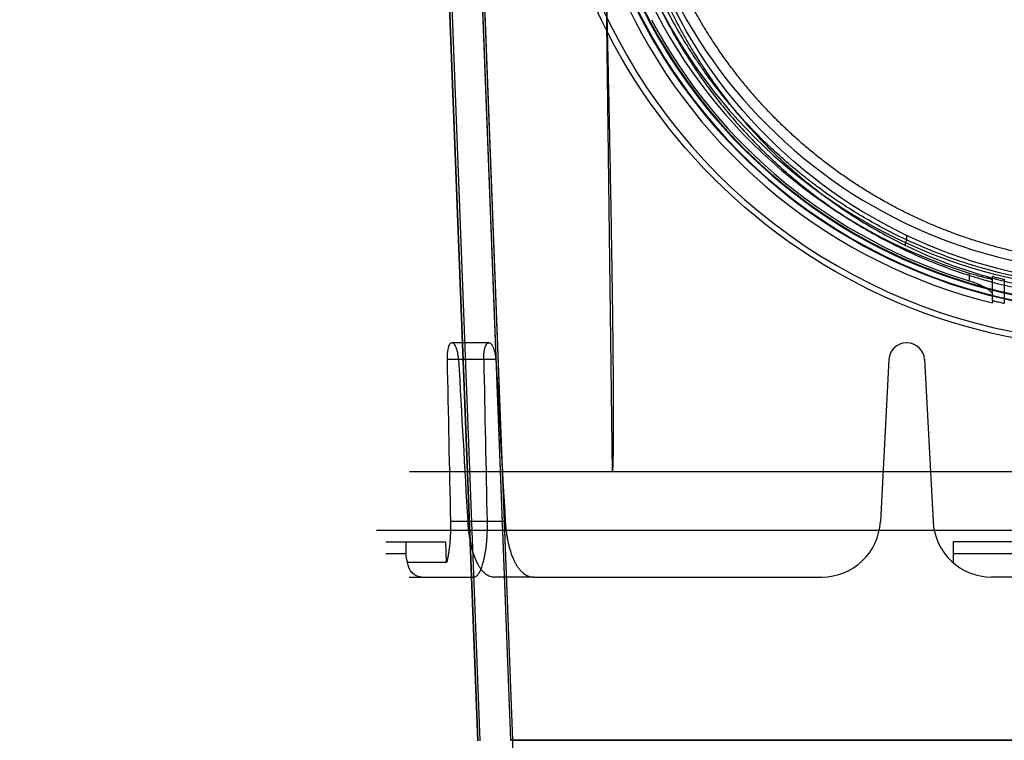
# Model space of a CAD drawing. Header units: millimetres. Extents: x 0 to 297, y 0 to 210.
# Tile 379 of 499: x 239.765 to 240.354, y 159.031 to 159.462. Entities that reach past the tile are written whole.
import ezdxf

# ---------------------------------------------------------------- set-up
doc = ezdxf.new("R2010")
doc.units = ezdxf.units.MM
doc.header["$LTSCALE"] = 16.335
doc.layers.get('0').update_dxf_attribs({"linetype": 'CONTINUOUS'})
for name, color, linetype in [('AXES_REF', 7, 'CONTINUOUS'), ('INTFCLR_1', 7, 'CONTINUOUS'), ('INTFCLR_144815', 7, 'CONTINUOUS'), ('INTFCLR_72935', 7, 'CONTINUOUS')]:
    doc.layers.add(name, color=color, linetype=linetype)

msp = doc.modelspace()

# ---------------------------------------------------------------- linework, layer by layer
at = {"color": 7, "linetype": 'Continuous'}
for radius in [6.78708, 6.7865, 6.74304]:
    msp.add_circle((241.48891, 154.71146), radius, dxfattribs=at)
for radius, start, end in [(6.72, 278.277129, 261.722871), (6.874, 113.082692, 346.830891)]:
    msp.add_arc((241.48891, 154.71146), radius, start, end, dxfattribs=at)
at = {"layer": 'AXES_REF', "color": 9, "linetype": 'Continuous'}
msp.add_arc((241.48891, 154.71146), 6.19116, 94.411812, 85.588188, dxfattribs=at)
at = {"layer": 'INTFCLR_1', "color": 6, "linetype": 'Continuous'}
for p, q in [((240.0023, 159.98135), (240.03863, 159.03045)), ((240.00353, 159.98142), (240.03986, 159.03048)), ((240.05839, 159.03083), (240.04167, 159.46865)), ((240.05963, 159.03086), (240.0429, 159.4687)), ((240.79104, 159.03084), (240.05839, 159.03084)), ((240.05963, 158.63314), (240.05963, 159.03086))]:
    msp.add_line(p, q, dxfattribs=at)
at = {"layer": 'INTFCLR_1', "color": 9, "linetype": 'Continuous'}
msp.add_circle((240.42472, 159.60446), 0.301, dxfattribs=at)
for points, knots in [([(240.55534, 159.88257), (240.55308, 159.88367), (240.54853, 159.88582), (240.53928, 159.8899), (240.52275, 159.89645), (240.50321, 159.90251), (240.4857, 159.9065), (240.47678, 159.90816), (240.47163, 159.90902), (240.45873, 159.91099), (240.43663, 159.91304), (240.41052, 159.91271), (240.39365, 159.91117), (240.38585, 159.91019), (240.38066, 159.90947), (240.36661, 159.90724), (240.34408, 159.90215), (240.32227, 159.89479), (240.30936, 159.88951), (240.30472, 159.8875), (240.29785, 159.88443), (240.2834, 159.87742), (240.26222, 159.86514), (240.2425, 159.85099), (240.23047, 159.84099), (240.22507, 159.83623), (240.22152, 159.83301), (240.212, 159.8241), (240.19737, 159.8087), (240.17988, 159.7865), (240.16704, 159.76673), (240.15899, 159.75224), (240.15464, 159.74371), (240.14834, 159.73064), (240.13995, 159.71026), (240.13274, 159.68663), (240.12913, 159.67077), (240.12766, 159.66325), (240.12672, 159.65816), (240.1244, 159.64401), (240.12257, 159.62572), (240.12211, 159.60729), (240.12224, 159.59797), (240.12242, 159.5926), (240.12302, 159.57931), (240.12479, 159.56216), (240.12808, 159.54397), (240.13005, 159.53502), (240.13127, 159.52993), (240.13318, 159.52239), (240.13636, 159.5113), (240.14285, 159.4922), (240.15063, 159.47381), (240.15851, 159.45838), (240.16328, 159.4498), (240.17066, 159.43726), (240.18273, 159.41922), (240.20098, 159.39683), (240.21618, 159.3814), (240.22693, 159.3717), (240.2343, 159.36537), (240.24764, 159.35472), (240.26794, 159.34079), (240.28525, 159.33126), (240.29419, 159.3269)], [0, 0, 0, 0, 0.007849, 0.015756, 0.031597, 0.063481, 0.079626, 0.08777, 0.091863, 0.095966, 0.128601, 0.161144, 0.1775, 0.181606, 0.185715, 0.19389, 0.226106, 0.257861, 0.265773, 0.269729, 0.273679, 0.289316, 0.319969, 0.350132, 0.365145, 0.368898, 0.372652, 0.380132, 0.4097, 0.43901, 0.468442, 0.483336, 0.490852, 0.498397, 0.528733, 0.55969, 0.575573, 0.5796, 0.583649, 0.591766, 0.624461, 0.641049, 0.649425, 0.653635, 0.657838, 0.691042, 0.707462, 0.715648, 0.719738, 0.723825, 0.739972, 0.755825, 0.786932, 0.802323, 0.810003, 0.817649, 0.847851, 0.877797, 0.907903, 0.915501, 0.923101, 0.938303, 0.968875, 1, 1, 1, 1]), ([(240.29419, 159.3269), (240.30327, 159.32248), (240.32198, 159.3145), (240.34637, 159.30693), (240.36265, 159.30323), (240.37031, 159.30175), (240.37545, 159.30083), (240.38957, 159.29858), (240.41293, 159.29642), (240.43641, 159.29672), (240.45072, 159.29785), (240.45595, 159.29837), (240.46374, 159.29925), (240.48037, 159.30167), (240.50546, 159.30737), (240.52611, 159.31435), (240.53792, 159.31912), (240.5426, 159.32108), (240.55064, 159.32463), (240.56625, 159.33223), (240.58752, 159.34462), (240.60541, 159.35751), (240.61579, 159.36598), (240.6195, 159.36913), (240.62499, 159.37389), (240.63647, 159.38447), (240.65291, 159.40192), (240.67062, 159.42465), (240.68165, 159.44191), (240.68762, 159.45246), (240.69, 159.45676), (240.69402, 159.46439), (240.70159, 159.48004), (240.70899, 159.49867), (240.71509, 159.51801), (240.72037, 159.53813), (240.72512, 159.56408), (240.72691, 159.58653), (240.72722, 159.59983), (240.72727, 159.6052), (240.72718, 159.6145), (240.72631, 159.63285), (240.72407, 159.65101), (240.72144, 159.66503), (240.72041, 159.67006), (240.71877, 159.6775), (240.71602, 159.68846), (240.7117, 159.70272), (240.70516, 159.7211), (240.69837, 159.73666), (240.69182, 159.74954), (240.68729, 159.75796), (240.67895, 159.77227), (240.66569, 159.79177), (240.64771, 159.81362), (240.63272, 159.82873), (240.62299, 159.83745), (240.61936, 159.84059), (240.61384, 159.84526), (240.60153, 159.85504), (240.58138, 159.86882), (240.56421, 159.87826), (240.55534, 159.88257)], [0, 0, 0, 0, 0.031606, 0.063541, 0.079757, 0.083844, 0.087932, 0.096091, 0.128599, 0.161199, 0.16941, 0.173526, 0.177634, 0.193938, 0.226105, 0.258014, 0.262001, 0.265973, 0.273871, 0.289503, 0.320291, 0.350775, 0.358393, 0.362204, 0.366006, 0.381117, 0.411045, 0.440926, 0.47118, 0.475013, 0.478858, 0.486558, 0.501998, 0.53324, 0.549182, 0.565432, 0.598332, 0.631573, 0.635773, 0.63998, 0.648349, 0.664897, 0.697432, 0.705494, 0.709518, 0.713525, 0.729332, 0.744851, 0.760155, 0.790361, 0.797875, 0.805379, 0.820265, 0.849707, 0.879054, 0.908684, 0.916183, 0.91995, 0.923718, 0.938799, 0.96913, 1, 1, 1, 1]), ([(240.29419, 159.3269), (240.29472, 159.32819), (240.29534, 159.32989), (240.29542, 159.33265), (240.29479, 159.33295)], [0, 0, 0, 0, 0.664388, 1, 1, 1, 1])]:
    msp.add_open_spline(points, degree=3, knots=knots, dxfattribs=at)
at = {"layer": 'INTFCLR_144815', "color": 9, "linetype": 'Continuous'}
for p, q in [((240.11413, 159.58541), (240.119, 159.19146)), ((240.33258, 159.31024), (240.33258, 159.30562)), ((240.34658, 159.29364), (240.34658, 159.30807)), ((240.35358, 159.30648), (240.35358, 159.29212)), ((240.04543, 159.26846), (240.02316, 159.26846)), ((240.04955, 159.25851), (240.0203, 159.25851)), ((240.05512, 159.16163), (240.02236, 159.16163)), ((239.98372, 159.14246), (239.99562, 159.14246)), ((240.32293, 159.14246), (240.5265, 159.14246)), ((239.99772, 159.12846), (240.03668, 159.12846)), ((240.07215, 159.12846), (240.0487, 159.12846)), ((240.5035, 159.12846), (240.34593, 159.12846))]:
    msp.add_line(p, q, dxfattribs=at)
at = {"layer": 'INTFCLR_144815', "color": 6, "linetype": 'Continuous'}
for p, q in [((240.34658, 159.29364), (240.34658, 159.29238)), ((240.29541, 159.26846), (240.29502, 159.26846)), ((240.28453, 159.25851), (240.27945, 159.16163)), ((240.3059, 159.25851), (240.31098, 159.16163)), ((240.85158, 159.19146), (239.99786, 159.19146)), ((239.97804, 159.15646), (240.87139, 159.15646)), ((239.98372, 159.14946), (240.01961, 159.14946)), ((239.99562, 159.14946), (239.99562, 159.14246)), ((240.02005, 159.13708), (240.01961, 159.14946)), ((240.32293, 159.14946), (240.32293, 159.13708)), ((240.5265, 159.14946), (240.32293, 159.14946)), ((240.02005, 159.13708), (239.99673, 159.13708)), ((240.07215, 159.12846), (240.2445, 159.12846))]:
    msp.add_line(p, q, dxfattribs=at)
at = {"layer": 'INTFCLR_144815', "color": 9, "linetype": 'Continuous'}
msp.add_circle((240.42472, 159.61146), 0.34617, dxfattribs=at)
for centre, radius, start, end in [((240.42472, 159.6114), 0.34267, 179.98979, 0.01021), ((240.42472, 159.61162), 0.32462, 180.02823, 359.97177), ((240.42472, 159.61143), 0.32413, 179.99334, 0.00666), ((240.42472, 159.61156), 0.32112, 180.01764, 359.98236), ((240.42472, 159.61137), 0.32063, 179.98235, 0.01765)]:
    msp.add_arc(centre, radius, start, end, dxfattribs=at)
at = {"layer": 'INTFCLR_144815', "color": 6, "linetype": 'Continuous'}
for centre, radius, start, end in [((240.42472, 159.61146), 0.3115, 180.05101, 359.94899), ((240.42472, 159.61146), 0.301, 180, 360), ((240.42472, 159.61146), 0.32851, 205.59168, 256.24143), ((240.42472, 159.61146), 0.315, 206.18132, 252.99369), ((240.42472, 159.61146), 0.31941, 207.96066, 253.23575), ((240.29502, 159.25796), 0.0105, 90, 177), ((240.29541, 159.25796), 0.0105, 3, 90), ((240.2445, 159.16346), 0.035, 270, 357), ((240.34593, 159.16346), 0.035, 183, 270), ((240.0093, 159.14247), 0.01368, 180.02581, 203.1993)]:
    msp.add_arc(centre, radius, start, end, dxfattribs=at)
for centre, major_axis, start_param, end_param in [((240.42472, 164.81971), (0, 11.74846), -4.219293, -4.209908), ((240.42472, 173.70811), (0, 17.67105), -3.754987, -3.745398), ((240.42472, 164.3392), (0, 11.02734), -4.233565, -4.223641), ((240.42472, 173.22761), (0, 16.94993), -3.74371, -3.733543)]:
    msp.add_ellipse(centre, major_axis=major_axis, ratio=0.039078, start_param=start_param, end_param=end_param, dxfattribs=at)
for points, knots in [([(240.42472, 159.31582), (240.42237, 159.31582), (240.41767, 159.31587), (240.41063, 159.31613), (240.40358, 159.31655), (240.39654, 159.31715), (240.3895, 159.31792), (240.38246, 159.31886), (240.37542, 159.31997), (240.36839, 159.32127), (240.36136, 159.32273), (240.35434, 159.32438), (240.34732, 159.32622), (240.34032, 159.32823), (240.33332, 159.33044), (240.32634, 159.33283), (240.31937, 159.33542), (240.31242, 159.3382), (240.3055, 159.34119), (240.2986, 159.34437), (240.29174, 159.34776), (240.28491, 159.35136), (240.27812, 159.35517), (240.27139, 159.35918), (240.26472, 159.36341), (240.2581, 159.36786), (240.25157, 159.37251), (240.24512, 159.37738), (240.23876, 159.38246), (240.23252, 159.38774), (240.22639, 159.39323), (240.22039, 159.3989), (240.21453, 159.40476), (240.20883, 159.4108), (240.2033, 159.417), (240.19795, 159.42334), (240.1928, 159.42982), (240.18784, 159.43642), (240.1831, 159.44311), (240.17857, 159.44989), (240.17427, 159.45673), (240.1702, 159.46362), (240.16635, 159.47054), (240.16274, 159.47747), (240.15935, 159.48441), (240.15619, 159.49133), (240.15324, 159.49823), (240.15051, 159.5051), (240.14799, 159.51195), (240.14566, 159.51877), (240.14352, 159.52555), (240.14157, 159.53231), (240.1398, 159.53903), (240.1382, 159.54572), (240.13677, 159.55238), (240.13551, 159.55901), (240.1344, 159.56561), (240.13345, 159.5722), (240.13264, 159.57876), (240.13199, 159.58531), (240.13148, 159.59185), (240.13112, 159.59838), (240.1309, 159.60492), (240.13085, 159.60928), (240.13084, 159.61146)], [0, 0, 0, 0, 0.015212, 0.030431, 0.045667, 0.060928, 0.076222, 0.091556, 0.10694, 0.12238, 0.137885, 0.153462, 0.16912, 0.184865, 0.200705, 0.216645, 0.232694, 0.248855, 0.265137, 0.281542, 0.298076, 0.314741, 0.33154, 0.348474, 0.365542, 0.382744, 0.400075, 0.41753, 0.4351, 0.452774, 0.470541, 0.488383, 0.506283, 0.524217, 0.542164, 0.560097, 0.577989, 0.595814, 0.613542, 0.631149, 0.648609, 0.665902, 0.683005, 0.699898, 0.716561, 0.732992, 0.74919, 0.765164, 0.780921, 0.796475, 0.811835, 0.827015, 0.842026, 0.85688, 0.871586, 0.88616, 0.900615, 0.914969, 0.929241, 0.943448, 0.957609, 0.971743, 0.985867, 1, 1, 1, 1]), ([(240.11937, 159.19146), (240.1194, 159.19183), (240.11946, 159.1926), (240.11953, 159.19382), (240.11959, 159.19517), (240.11965, 159.19666), (240.1197, 159.19829), (240.11974, 159.20007), (240.11978, 159.20202), (240.11981, 159.20414), (240.11984, 159.20645), (240.11987, 159.20897), (240.11989, 159.21171), (240.1199, 159.21469), (240.11991, 159.21793), (240.11992, 159.22145), (240.11992, 159.22527), (240.11991, 159.22942), (240.1199, 159.23393), (240.11987, 159.23883), (240.11984, 159.24415), (240.1198, 159.24993), (240.11975, 159.25621), (240.11968, 159.26304), (240.1196, 159.27047), (240.11951, 159.27854), (240.1194, 159.28733), (240.11927, 159.2969), (240.11912, 159.30731), (240.11895, 159.31866), (240.11875, 159.33103), (240.11853, 159.34452), (240.11826, 159.35925), (240.11796, 159.37533), (240.11762, 159.39291), (240.11723, 159.41214), (240.11678, 159.43319), (240.11627, 159.45625), (240.11569, 159.48156), (240.11526, 159.49921), (240.11503, 159.50844)], [0, 0, 0, 0, 0.003464, 0.007315, 0.01157, 0.016251, 0.021384, 0.026997, 0.033127, 0.039813, 0.047097, 0.055027, 0.063654, 0.073034, 0.083227, 0.094299, 0.106326, 0.119389, 0.133577, 0.14899, 0.165735, 0.183928, 0.203697, 0.22518, 0.248542, 0.273959, 0.301612, 0.331704, 0.364474, 0.400178, 0.439092, 0.481537, 0.527863, 0.57846, 0.633761, 0.694248, 0.760453, 0.832985, 0.912555, 1, 1, 1, 1]), ([(240.33258, 159.31024), (240.33312, 159.31008), (240.33418, 159.30975), (240.33575, 159.30929), (240.33728, 159.30885), (240.33874, 159.30845), (240.34012, 159.30808), (240.34139, 159.30774), (240.34253, 159.30746), (240.34386, 159.30708), (240.34488, 159.30711), (240.34658, 159.30611), (240.34658, 159.30656)], [0, 0, 0, 0, 0.11577, 0.229644, 0.339892, 0.444916, 0.543679, 0.634698, 0.717445, 0.790614, 0.906055, 1, 1, 1, 1]), ([(240.34658, 159.30807), (240.34658, 159.30855), (240.34815, 159.30757), (240.34931, 159.30754), (240.35128, 159.30699), (240.35268, 159.30669), (240.35358, 159.30648)], [0, 0, 0, 0, 0.200209, 0.383207, 0.610538, 1, 1, 1, 1]), ([(240.33258, 159.30562), (240.3331, 159.30547), (240.33411, 159.30515), (240.33563, 159.30462), (240.33711, 159.30405), (240.33855, 159.30345), (240.33993, 159.30282), (240.34122, 159.30216), (240.34241, 159.3015), (240.34347, 159.30083), (240.34464, 159.29998), (240.34585, 159.2989), (240.34658, 159.2977), (240.34658, 159.29706)], [0, 0, 0, 0, 0.09453, 0.189211, 0.283698, 0.376265, 0.466046, 0.55182, 0.632452, 0.707036, 0.774673, 0.886999, 1, 1, 1, 1]), ([(240.34658, 159.29364), (240.34658, 159.29412), (240.34816, 159.29315), (240.34932, 159.29314), (240.35128, 159.29261), (240.35268, 159.29233), (240.35358, 159.29212)], [0, 0, 0, 0, 0.200722, 0.383849, 0.611086, 1, 1, 1, 1]), ([(240.02316, 159.26846), (240.0229, 159.26846), (240.02231, 159.26822), (240.02168, 159.26737), (240.02126, 159.26642), (240.02097, 159.26547), (240.02077, 159.26464), (240.02061, 159.26373), (240.02048, 159.26277), (240.02038, 159.26175), (240.02031, 159.26069), (240.02029, 159.25961), (240.02029, 159.25888), (240.0203, 159.25851)], [0, 0, 0, 0, 0.071007, 0.162974, 0.284549, 0.356475, 0.434855, 0.519186, 0.608646, 0.702407, 0.799593, 0.899076, 1, 1, 1, 1]), ([(240.0272, 159.25851), (240.02718, 159.25887), (240.02713, 159.25958), (240.02701, 159.26064), (240.02686, 159.26167), (240.02667, 159.26266), (240.02645, 159.26361), (240.02619, 159.2645), (240.02591, 159.26533), (240.02561, 159.26607), (240.02521, 159.26688), (240.02471, 159.26764), (240.02406, 159.26827), (240.02354, 159.26846), (240.02329, 159.26846)], [0, 0, 0, 0, 0.096082, 0.190397, 0.283373, 0.373658, 0.460455, 0.543202, 0.621279, 0.693627, 0.758701, 0.8608, 0.933307, 1, 1, 1, 1]), ([(240.04225, 159.25851), (240.04224, 159.25888), (240.04224, 159.25962), (240.04227, 159.2607), (240.04234, 159.26176), (240.04245, 159.26277), (240.04259, 159.26374), (240.04276, 159.26464), (240.04297, 159.26547), (240.04328, 159.26642), (240.04373, 159.26738), (240.04441, 159.26822), (240.04502, 159.26846), (240.0453, 159.26846)], [0, 0, 0, 0, 0.100483, 0.199402, 0.295858, 0.388738, 0.477335, 0.560912, 0.638681, 0.710211, 0.83191, 0.925601, 1, 1, 1, 1]), ([(240.04955, 159.25851), (240.04953, 159.25887), (240.04948, 159.25957), (240.04936, 159.26062), (240.0492, 159.26164), (240.04901, 159.26263), (240.04878, 159.26357), (240.04851, 159.26446), (240.04822, 159.26529), (240.0479, 159.26603), (240.04747, 159.26685), (240.04694, 159.26763), (240.04624, 159.26828), (240.04569, 159.26846), (240.04543, 159.26846)], [0, 0, 0, 0, 0.094221, 0.186748, 0.278119, 0.366985, 0.452625, 0.534523, 0.612136, 0.684374, 0.749657, 0.855607, 0.931751, 1, 1, 1, 1]), ([(240.02236, 159.16163), (240.02238, 159.16071), (240.02239, 159.15887), (240.02236, 159.15614), (240.02226, 159.15344), (240.02211, 159.15081), (240.0219, 159.14825), (240.02163, 159.14578), (240.02131, 159.14342), (240.02094, 159.14118), (240.02053, 159.13908), (240.02021, 159.13773), (240.02005, 159.13708)], [0, 0, 0, 0, 0.111971, 0.222747, 0.331945, 0.438969, 0.542937, 0.643665, 0.740168, 0.832078, 0.91891, 1, 1, 1, 1]), ([(240.03263, 159.16163), (240.03268, 159.16072), (240.03281, 159.15892), (240.03308, 159.15623), (240.03343, 159.15358), (240.03385, 159.15101), (240.03435, 159.1485), (240.03492, 159.14608), (240.03557, 159.14376), (240.03629, 159.14156), (240.03707, 159.1395), (240.03793, 159.13756), (240.03887, 159.13578), (240.03988, 159.13415), (240.04095, 159.1327), (240.0421, 159.13143), (240.04332, 159.13037), (240.0446, 159.12953), (240.04593, 159.12892), (240.04731, 159.12855), (240.04824, 159.12846), (240.0487, 159.12846)], [0, 0, 0, 0, 0.068908, 0.137058, 0.204518, 0.27085, 0.334779, 0.397616, 0.459127, 0.517438, 0.572505, 0.625918, 0.677609, 0.725149, 0.770874, 0.813793, 0.854336, 0.8929, 0.929663, 0.964746, 1, 1, 1, 1]), ([(240.04424, 159.16163), (240.04426, 159.16073), (240.04427, 159.15893), (240.04424, 159.15626), (240.04414, 159.15364), (240.04398, 159.15108), (240.04376, 159.14859), (240.04349, 159.14619), (240.04317, 159.14388), (240.04279, 159.14168), (240.04238, 159.13959), (240.04192, 159.13766), (240.04142, 159.13587), (240.04091, 159.13427), (240.04038, 159.13288), (240.03988, 159.13175), (240.03941, 159.13086), (240.03895, 159.13013), (240.03847, 159.12949), (240.0378, 159.12881), (240.03711, 159.12846), (240.03668, 159.12846)], [0, 0, 0, 0, 0.077195, 0.153047, 0.227861, 0.301089, 0.371822, 0.440763, 0.507237, 0.570862, 0.631449, 0.688253, 0.740695, 0.789181, 0.832214, 0.867131, 0.894636, 0.917692, 0.940562, 0.962679, 1, 1, 1, 1]), ([(240.05512, 159.16163), (240.05517, 159.16074), (240.0553, 159.15897), (240.05558, 159.15632), (240.05594, 159.15371), (240.05637, 159.15115), (240.05688, 159.14866), (240.05748, 159.14625), (240.05815, 159.14393), (240.0589, 159.14172), (240.05974, 159.13963), (240.06065, 159.13767), (240.06164, 159.13587), (240.06271, 159.13422), (240.06385, 159.13276), (240.06507, 159.13148), (240.06637, 159.13041), (240.06773, 159.12955), (240.06916, 159.12893), (240.07063, 159.12855), (240.07164, 159.12846), (240.07215, 159.12846)], [0, 0, 0, 0, 0.06661, 0.132711, 0.19824, 0.262977, 0.326101, 0.387982, 0.44796, 0.505979, 0.562102, 0.615508, 0.666833, 0.71539, 0.761566, 0.805358, 0.846867, 0.886652, 0.924856, 0.962476, 1, 1, 1, 1]), ([(240.00505, 159.12846), (240.00469, 159.12846), (240.00402, 159.12851), (240.00301, 159.12874), (240.00197, 159.12912), (240.00089, 159.12973), (239.99984, 159.13059), (239.9989, 159.13165), (239.99811, 159.13286), (239.99748, 159.13419), (239.99701, 159.1356), (239.99681, 159.13658), (239.99673, 159.13708)], [0, 0, 0, 0, 0.081313, 0.15473, 0.237219, 0.333868, 0.438394, 0.546741, 0.658619, 0.770417, 0.88402, 1, 1, 1, 1])]:
    msp.add_open_spline(points, degree=3, knots=knots, dxfattribs=at)
at = {"layer": 'INTFCLR_144815', "color": 9, "linetype": 'Continuous'}
for points, knots in [([(240.1143, 159.60471), (240.11453, 159.59468), (240.1159, 159.57476), (240.12069, 159.54531), (240.12625, 159.52375), (240.13076, 159.50967), (240.13395, 159.50044), (240.14001, 159.48467), (240.15009, 159.46292), (240.16084, 159.44431), (240.16864, 159.43239), (240.17399, 159.42461), (240.18373, 159.4114), (240.19885, 159.39352), (240.21552, 159.37705), (240.22795, 159.36632), (240.2353, 159.36041), (240.24651, 159.3518), (240.26405, 159.33984), (240.28891, 159.32604), (240.31078, 159.31642), (240.32667, 159.31074), (240.33597, 159.30778), (240.35008, 159.30367), (240.3717, 159.29876), (240.39126, 159.29627), (240.40111, 159.2955)], [0, 0, 0, 0, 0.065113, 0.129395, 0.193439, 0.209443, 0.225338, 0.256842, 0.319031, 0.380741, 0.396155, 0.411501, 0.442018, 0.50265, 0.563324, 0.593891, 0.609235, 0.624547, 0.685602, 0.746842, 0.808889, 0.840435, 0.856339, 0.872234, 0.935843, 1, 1, 1, 1]), ([(240.40127, 159.30224), (240.39149, 159.30299), (240.37207, 159.30542), (240.3506, 159.31023), (240.33658, 159.31425), (240.32735, 159.31714), (240.31158, 159.3227), (240.28987, 159.3321), (240.26519, 159.3456), (240.24776, 159.3573), (240.23664, 159.36572), (240.22934, 159.37151), (240.21701, 159.38199), (240.20047, 159.39809), (240.18545, 159.41559), (240.17578, 159.42851), (240.17048, 159.43612), (240.16274, 159.44777), (240.15208, 159.46596), (240.14208, 159.48724), (240.13607, 159.50266), (240.1329, 159.51169), (240.12844, 159.52545), (240.12292, 159.54653), (240.11818, 159.57533), (240.11682, 159.59481), (240.1166, 159.60462)], [0, 0, 0, 0, 0.064671, 0.128756, 0.144762, 0.160775, 0.192524, 0.254924, 0.31644, 0.377694, 0.393042, 0.408418, 0.439031, 0.499732, 0.560307, 0.590764, 0.606072, 0.621444, 0.682935, 0.744836, 0.776171, 0.791975, 0.807884, 0.871519, 0.935357, 1, 1, 1, 1])]:
    msp.add_open_spline(points, degree=3, knots=knots, dxfattribs=at)
at = {"layer": 'INTFCLR_72935', "color": 6, "linetype": 'Continuous'}
for p, q in [((240.03863, 159.03045), (240.0023, 159.98135)), ((240.00353, 159.98138), (240.03986, 159.03047)), ((240.05839, 159.03084), (240.04154, 159.47195)), ((240.05963, 159.03086), (240.04282, 159.47075)), ((240.05839, 159.03084), (240.79104, 159.03084)), ((240.05963, 158.63109), (240.05963, 159.03086))]:
    msp.add_line(p, q, dxfattribs=at)

doc.saveas('drawing.dxf')
